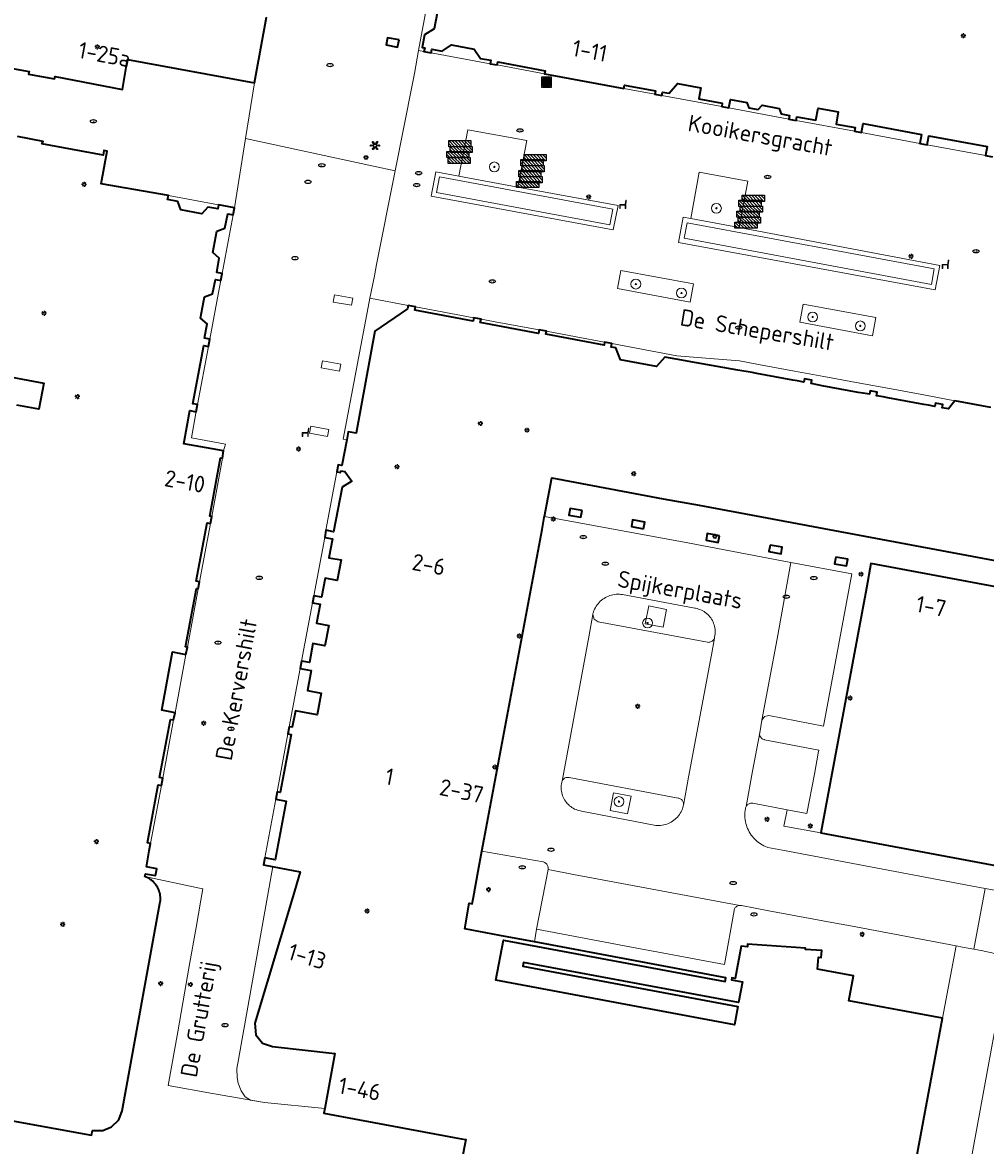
# Model space of a CAD drawing. Header units: metres. Extents: x 152610 to 160096, y 456114 to 462495.
# Tile 397 of 656: x 157745 to 157823, y 460088 to 460179. Entities that reach past the tile are written whole.
import ezdxf
from ezdxf.enums import TextEntityAlignment as Align

# ---------------------------------------------------------------- set-up
doc = ezdxf.new("R2010")
doc.units = ezdxf.units.M
doc.header["$LTSCALE"] = 0.5
doc.layers.get('0').update_dxf_attribs({"linetype": 'CONTINUOUS'})
for name, color, linetype, lineweight in [('B-PV-GR-BEPLANTING_CULTUUR_VASTE PLANTENVAK-GV', 251, 'CONTINUOUS', 18), ('B-PV-GR-BOOM-S', 251, 'CONTINUOUS', 25), ('B-PV-IE-KUNSTOBJECT-S', 251, 'CONTINUOUS', 25), ('B-PV-IE-MEUBILAIR-S', 251, 'CONTINUOUS', 25), ('B-PV-IE-MEUBILAIR_WEGMEUBILAIR-S', 251, 'CONTINUOUS', 25), ('B-PV-IE-MEUBILAIR_WEGMEUBILAIR_AFVALBAK-S', 251, 'CONTINUOUS', 25), ('B-PV-IE-TERREINAFSCHEIDING_KUNSTMATIG_MUUR-GV', 251, 'CONTINUOUS', 18), ('B-PV-OG-BEBOUWING-GV', 6, 'CONTINUOUS', 35), ('B-PV-OG-BEBOUWING-T18', 1, 'CONTINUOUS', 18), ('B-PV-OG-BEBOUWING_BASSIN-GV', 251, 'CONTINUOUS', 18), ('B-PV-OG-BEBOUWING_OVERBOUWING-GV', 251, 'CONTINUOUS', 18), ('B-PV-OG-TOPOGRAFIE-T18', 1, 'CONTINUOUS', 18), ('B-PV-VH-GESLOTENVERHARDING_BETON-GV', 251, 'CONTINUOUS', 18), ('B-PV-VH-ONVERHARD_ZAND-GV', 251, 'CONTINUOUS', 18), ('B-PV-VH-OPENVERHARDING_BETONSTRAATSTEEN-GV', 251, 'CONTINUOUS', 18), ('B-PV-VH-OPENVERHARDING_SIERBESTRATING-GV', 251, 'CONTINUOUS', 18), ('B-PV-VH-OPENVERHARDING_TEGEL-GV', 251, 'CONTINUOUS', 18)]:
    doc.layers.add(name, color=color, linetype=linetype, lineweight=lineweight)
doc.styles.add('NLCS-ISO', font='NLCS-ISO.ttf')
doc.styles.add('NLCS-ISO-M750-T18', font='NLCS-ISO.ttf', dxfattribs={"height": 1.35})

# ---------------------------------------------------------------- blocks, each defined once
blk = doc.blocks.new('SIE-WEG_AFVALBAK-SO')
h = blk.add_hatch(color=256)
h.dxf.hatch_style = 1
h.paths.add_polyline_path([(-1.5, -1.5), (1.5, -1.5), (1.5, 1.5), (-1.5, 1.5)])
for points in [[(-2, -2), (2, -2), (2, 2), (-2, 2)], [(-1.5, -1.5), (1.5, -1.5), (1.5, 1.5), (-1.5, 1.5)]]:
    blk.add_lwpolyline(points, close=True)
blk = doc.blocks.new('SIE-MEUBILAIR_PAAL_LICHTMAST-SO')
for points in [[(-0.62, 0), (-1, 0)], [(-0.71, 0.71), (-0.44, 0.44)], [(0, 1), (0, 0.62)], [(0.44, 0.44), (0.71, 0.71)], [(1, 0), (0.62, 0)], [(-0.71, -0.71), (-0.44, -0.44)], [(0, -0.62), (0, -1)], [(0.44, -0.44), (0.71, -0.71)]]:
    blk.add_lwpolyline(points)
blk.add_circle((0, 0), 0.5)
blk = doc.blocks.new('SIE-MEUBILAIR_PUT_RIOOLPUT-SO')
blk.add_ellipse((0, 0), major_axis=(1.25, 0), ratio=0.54)
at = {"style": 'NLCS-ISO'}
blk.add_text('ri', height=0.75, dxfattribs=at).set_placement((-0.04, 0.07), align=Align.MIDDLE_CENTER)
blk = doc.blocks.new('SIE-MEUBILAIR_PUT_KOLK-SO')
blk.add_ellipse((0, 0), major_axis=(1.25, 0), ratio=0.54)
at = {"style": 'NLCS-ISO'}
blk.add_text('klk', height=0.75, dxfattribs=at).set_placement((0.03, 0), align=Align.MIDDLE_CENTER)
blk = doc.blocks.new('SIE-MEUBILAIR_PUT_BRANDKRAAN-SO')
blk.add_ellipse((0, 0), major_axis=(1.25, 0), ratio=0.54)
at = {"style": 'NLCS-ISO'}
blk.add_text('bk', height=0.75, dxfattribs=at).set_placement((0.03, 0), align=Align.MIDDLE_CENTER)
blk = doc.blocks.new('SIE-WEG_ZITBANK-SO')
at = {"color": 0, "linetype": 'ByBlock', "lineweight": 18}
blk.add_lwpolyline([(-0.91, -1.63), (-0.91, -0.2), (1.09, -0.2), (1.09, -1.63), (1.29, -1.63), (1.29, -0.21), (1.54, 1.78), (1.33, 1.78), (1.11, 0), (-1.11, 0), (-1.11, -1.63)], close=True, dxfattribs=at)
blk = doc.blocks.new('SIE-KUNSTOBJECT-SO')
at = {"flags": 128}
blk.add_lwpolyline([(0.27, -0.73, 0.700208), (-0.27, -0.73), (-0.56, -1.53, -1), (-1.05, -1.25), (-0.5, -0.6, 0.700208), (-0.77, -0.13), (-1.6, -0.28, -1), (-1.6, 0.28), (-0.77, 0.13, 0.700208), (-0.5, 0.6), (-1.05, 1.25, -1), (-0.56, 1.53), (-0.27, 0.73, 0.700208), (0.27, 0.73), (0.56, 1.53, -1), (1.05, 1.25), (0.5, 0.6, 0.700208), (0.77, 0.13), (1.6, 0.28, -1), (1.6, -0.28), (0.77, -0.13, 0.700208), (0.5, -0.6), (1.05, -1.25, -1), (0.56, -1.53)], format="xyb", close=True, dxfattribs=at)
blk = doc.blocks.new('SIE-WEG_FIETSREK-SO')
for p, q in [((-4.5, 1.25), (-2, -1.25)), ((-4.5, 0), (-3.25, -1.25)), ((-3.25, 1.25), (-0.75, -1.25)), ((-2, 1.25), (0.5, -1.25)), ((-0.75, 1.25), (1.75, -1.25)), ((0.5, 1.25), (3, -1.25)), ((1.76, 1.25), (4.26, -1.25)), ((3.01, 1.25), (4.5, -0.24)), ((4.26, 1.25), (4.5, 1.01))]:
    blk.add_line(p, q)
at = {"flags": 128}
blk.add_lwpolyline([(4.51, -1.25), (-4.51, -1.25), (-4.51, 1.25), (4.51, 1.25), (4.51, -1.25)], close=True, dxfattribs=at)
blk = doc.blocks.new('SGR-BOOM_GBKN-SO')
at = {"linetype": 'ByBlock', "lineweight": 18}
h = blk.add_hatch(color=0, dxfattribs=at)
h.dxf.hatch_style = 1
edge = h.paths.add_edge_path()
edge.add_arc((0, 0), 0.25, 0, 360)
at = {"color": 0, "linetype": 'ByBlock', "lineweight": 18}
for radius in [2, 0.25]:
    blk.add_circle((0, 0), radius, dxfattribs=at)
at = {"color": 0, "linetype": 'ByBlock', "lineweight": 18, "style": 'NLCS-ISO'}
blk.add_attdef('SOORT', (2.5, 0), '', height=1.5, dxfattribs=at)

msp = doc.modelspace()

# ---------------------------------------------------------------- linework, layer by layer
at = {"layer": 'B-PV-GR-BEPLANTING_CULTUUR_VASTE PLANTENVAK-GV', "flags": 128}
for points in [[(157780.473, 460166.317), (157785.249, 460165.43), (157785.971, 460169.208), (157781.189, 460170.077)], [(157799.27, 460162.881), (157803.191, 460162.152), (157803.891, 460165.899), (157799.963, 460166.645)], [(157793.593, 460158.669), (157793.328, 460157.2), (157799.223, 460156.098), (157799.491, 460157.579)], [(157808.389, 460155.942), (157808.11, 460154.463), (157814.007, 460153.372), (157814.284, 460154.84)]]:
    msp.add_lwpolyline(points, close=True, dxfattribs=at)
at = {"layer": 'B-PV-IE-TERREINAFSCHEIDING_KUNSTMATIG_MUUR-GV', "flags": 128}
for points in [[(157771.869, 460156.417), (157770.395, 460156.675), (157770.295, 460156.105), (157771.769, 460155.847)], [(157770.891, 460151.075), (157769.417, 460151.333), (157769.317, 460150.763), (157770.791, 460150.505)], [(157769.933, 460145.778), (157768.459, 460146.036), (157768.359, 460145.465), (157769.833, 460145.208)]]:
    msp.add_lwpolyline(points, close=True, dxfattribs=at)
at = {"layer": 'B-PV-OG-BEBOUWING-GV', "flags": 128}
for points in [[(157778.85, 460180.23), (157778.48, 460178.27), (157777.68, 460177.76), (157777.49, 460176.75), (157777.7, 460176.71), (157777.64, 460176.43), (157778.22, 460176.32), (157778.28, 460176.6), (157779.12, 460176.44), (157779.88, 460176.96), (157781.7, 460176.62), (157782.22, 460175.86), (157783.06, 460175.71), (157783.01, 460175.43), (157783.59, 460175.33), (157783.64, 460175.57), (157787.46, 460174.86), (157787.42, 460174.62), (157788, 460174.51), (157793.839, 460173.427), (157793.89, 460173.7), (157796.41, 460173.24), (157796.36, 460172.96), (157796.94, 460172.85), (157796.99, 460173.13), (157797.52, 460173.03), (157798.21, 460173.82), (157800.08, 460173.47), (157799.92, 460172.58), (157801.83, 460172.23), (157801.78, 460171.95), (157802.36, 460171.85), (157802.49, 460172.53), (157803.83, 460172.29), (157803.99, 460171.85), (157804.75, 460171.71), (157805.06, 460172.06), (157806.43, 460171.8), (157806.59, 460171.36), (157807.28, 460171.24), (157807.23, 460170.94), (157807.81, 460170.83), (157807.86, 460171.13), (157809.42, 460170.84), (157809.6, 460171.82), (157811.23, 460171.52), (157811.05, 460170.54), (157812.59, 460170.25), (157812.54, 460169.95), (157813.12, 460169.85), (157813.25, 460170.58), (157817.98, 460169.7), (157817.85, 460168.97), (157818.43, 460168.86), (157818.56, 460169.59), (157823.3, 460168.71), (157823.16, 460167.98), (157823.74, 460167.87)], [(157742.189, 460175.43), (157745.635, 460174.79), (157745.593, 460174.584), (157747.704, 460174.192), (157747.745, 460174.398), (157753.206, 460173.345), (157753.62, 460175.77), (157763.915, 460173.89), (157764.022, 460174.48), (157764.88, 460179.2)], [(157691.649, 460099.286), (157750.695, 460088.534), (157750.763, 460088.908), (157751.597, 460088.909), (157752.323, 460089.213), (157752.904, 460089.779), (157753.172, 460090.523), (157756.239, 460107.34), (157756.26, 460107.461), (157756.273, 460107.584), (157756.277, 460107.707), (157756.274, 460107.83), (157756.263, 460107.953), (157756.244, 460108.074), (157756.217, 460108.195), (157756.183, 460108.313), (157756.14, 460108.429), (157756.091, 460108.541), (157756.034, 460108.65), (157755.97, 460108.756), (157755.899, 460108.857), (157755.823, 460108.953), (157755.739, 460109.044), (157755.651, 460109.129), (157755.557, 460109.209), (157755.457, 460109.282), (157755.354, 460109.349), (157755.246, 460109.408), (157755.135, 460109.461), (157755.019, 460109.507), (157755.058, 460109.746), (157755.879, 460109.593), (157755.98, 460110.133), (157755.149, 460110.288), (157755.37, 460111.61), (157755.48, 460112.19), (157755.22, 460112.24), (157756.1, 460116.96), (157756.36, 460116.91), (157756.47, 460117.49), (157756.21, 460117.54), (157757.1, 460122.26), (157757.35, 460122.22), (157757.46, 460122.8), (157756.38, 460123), (157757.27, 460127.74), (157758.35, 460127.53), (157758.46, 460128.11), (157758.313, 460128.138), (157759.193, 460132.868), (157759.34, 460132.84), (157759.45, 460133.42), (157759.17, 460133.47), (157760.06, 460138.19), (157760.33, 460138.14), (157760.44, 460138.72), (157760.293, 460138.747), (157761.15, 460143.48), (157761.297, 460143.454), (157761.402, 460144.034), (157758.185, 460144.617), (157758.671, 460147.302), (157759.18, 460147.21), (157759.29, 460147.79), (157758.896, 460147.86), (157759.787, 460152.585), (157760.18, 460152.51), (157760.28, 460153.09), (157759.84, 460153.18), (157760.06, 460154.34), (157759.52, 460154.8), (157759.85, 460156.52), (157760.51, 460156.76), (157760.73, 460157.92), (157761.17, 460157.84), (157761.28, 460158.42), (157760.84, 460158.5), (157761.05, 460159.66), (157760.52, 460160.13), (157760.84, 460161.85), (157761.51, 460162.09), (157761.73, 460163.25), (157762.17, 460163.17), (157762.28, 460163.75), (157760.99, 460163.99), (157760.92, 460163.65), (157760.11, 460163.8), (157759.64, 460163.26), (157757.92, 460163.59), (157757.68, 460164.25), (157756.86, 460164.41), (157756.93, 460164.75), (157751.47, 460165.7), (157751.969, 460168.34), (157751.7, 460168.39), (157751.63, 460168.02), (157746.677, 460168.934), (157746.767, 460169.135), (157744.679, 460169.522)], [(157823.61, 460147.56), (157820.69, 460148.1), (157820.17, 460147.43), (157819.65, 460147.53), (157819.7, 460147.8), (157819.12, 460147.91), (157819.07, 460147.64), (157818.55, 460147.73), (157818.16, 460147.8), (157815.24, 460148.34), (157814.86, 460148.41), (157814.34, 460148.51), (157814.39, 460148.79), (157813.81, 460148.89), (157813.76, 460148.62), (157813.24, 460148.71), (157812.85, 460148.78), (157809.93, 460149.32), (157809.55, 460149.4), (157809.03, 460149.49), (157809.08, 460149.77), (157808.5, 460149.87), (157808.45, 460149.6), (157807.93, 460149.7), (157807.54, 460149.77), (157804.62, 460150.31), (157804.24, 460150.38), (157803.082, 460150.589), (157799.734, 460151.174), (157798.1, 460151.46), (157797.17, 460151.63), (157796.49, 460150.87), (157793.57, 460151.41), (157793.21, 460152.38), (157792.82, 460152.45), (157792.87, 460152.73), (157792.29, 460152.84), (157792.25, 460152.61), (157787.53, 460153.49), (157787.57, 460153.73), (157786.99, 460153.84), (157786.937, 460153.555), (157782.211, 460154.436), (157782.27, 460154.72), (157781.69, 460154.83), (157781.633, 460154.546), (157776.893, 460155.436), (157776.95, 460155.72), (157776.37, 460155.83), (157776.313, 460155.546), (157773.666, 460153.743), (157772.138, 460145.461), (157771.499, 460145.58), (157771.38, 460144.94), (157770.99, 460142.85), (157770.7, 460142.91), (157770.59, 460142.33), (157770.88, 460142.27), (157770.91, 460142.42), (157771.23, 460142.36), (157771.8, 460141.59), (157771, 460141.08), (157770.32, 460137.48), (157769.7, 460137.6), (157769.6, 460137.02), (157770.22, 460136.9), (157769.94, 460135.37), (157770.92, 460135.19), (157770.61, 460133.52), (157769.63, 460133.71), (157769.34, 460132.17), (157768.71, 460132.29), (157768.6, 460131.71), (157769.23, 460131.59), (157768.94, 460130.05), (157769.93, 460129.87), (157769.62, 460128.22), (157768.64, 460128.4), (157768.35, 460126.86), (157767.72, 460126.97), (157767.61, 460126.39), (157768.51, 460126.23), (157768.21, 460124.59), (157769.32, 460124.39), (157768.99, 460122.62), (157767.22, 460122.95), (157766.97, 460121.62), (157766.725, 460121.653), (157766.619, 460121.089), (157766.87, 460121.04), (157765.99, 460116.32), (157765.74, 460116.37), (157765.63, 460115.79), (157766.47, 460115.63), (157765.58, 460110.88), (157764.74, 460111.04), (157764.63, 460110.46), (157765.333, 460110.328), (157767.617, 460109.899), (157767.011, 460107.877), (157763.938, 460097.617), (157764.001, 460096.691), (157764.553, 460096.007), (157765.376, 460095.724), (157770.422, 460095.172), (157769.597, 460090.717), (157769.523, 460090.316), (157780.096, 460088.355), (157780.696, 460088.244), (157781.03, 460088.182), (157780.724, 460086.53)], [(157742.77, 460150.28), (157746.813, 460149.524), (157746.419, 460147.415), (157744.63, 460147.75)], [(157816.22, 460079.391), (157819.053, 460094.667), (157819.675, 460098.024), (157812.075, 460099.433), (157812.452, 460101.469), (157809.56, 460102.004), (157809.627, 460102.975), (157809.847, 460102.96), (157809.885, 460103.509), (157808.568, 460103.6), (157808.575, 460103.7), (157803.882, 460104.026), (157803.867, 460103.807), (157803.369, 460103.864), (157802.883, 460101.259), (157802.608, 460101.31), (157802.575, 460101.133), (157803.46, 460100.968), (157803.148, 460099.297), (157785.713, 460102.546), (157785.658, 460102.251), (157803.079, 460098.973), (157802.826, 460097.489), (157783.457, 460101.106), (157784.095, 460104.344), (157802.05, 460101.012), (157802.105, 460101.307), (157786.601, 460104.213), (157783.79, 460104.74), (157780.949, 460105.27), (157781.32, 460107.346), (157781.546, 460107.306), (157781.647, 460107.847), (157782.04, 460109.95), (157782.343, 460111.575), (157782.528, 460112.564), (157787.218, 460137.663), (157787.401, 460138.641), (157787.416, 460138.719), (157788, 460141.84), (157797.03, 460140.15), (157799.96, 460139.64), (157814.26, 460136.96), (157824.95, 460134.95)]]:
    msp.add_lwpolyline(points, dxfattribs=at)
for points in [[(157775.62, 460177.36), (157774.68, 460177.53), (157774.57, 460176.95), (157775.509, 460176.781)], [(157790.47, 460139.19), (157789.49, 460139.37), (157789.39, 460138.83), (157790.37, 460138.65)], [(157795.45, 460137.72), (157795.55, 460138.26), (157794.56, 460138.44), (157794.46, 460137.9)], [(157801.59, 460137.15), (157800.61, 460137.33), (157800.51, 460136.79), (157801.5, 460136.61)], [(157805.71, 460136.4), (157805.61, 460135.86), (157806.59, 460135.68), (157806.69, 460136.22)], [(157824.56, 460132.9), (157813.88, 460134.89), (157813.511, 460132.909), (157809.81, 460113.05), (157826.57, 460109.92), (157826.68, 460110.5), (157826.4, 460110.56), (157827.29, 460115.29), (157827.56, 460115.24), (157827.67, 460115.82), (157827.39, 460115.87), (157828.28, 460120.61), (157828.55, 460120.56), (157828.66, 460121.14), (157828.38, 460121.19), (157829.27, 460125.92), (157829.54, 460125.87), (157829.65, 460126.45), (157829.37, 460126.5), (157830.26, 460131.24), (157830.53, 460131.19), (157830.64, 460131.77), (157828.18, 460132.227)], [(157811.03, 460135.42), (157810.93, 460134.88), (157811.91, 460134.7), (157812.01, 460135.24)]]:
    msp.add_lwpolyline(points, close=True, dxfattribs=at)
at = {"layer": 'B-PV-OG-BEBOUWING_BASSIN-GV', "flags": 128}
for points in [[(157778.89, 460166.254), (157778.649, 460164.983), (157792.705, 460162.358), (157792.949, 460163.64)], [(157798.986, 460162.518), (157798.749, 460161.277), (157818.781, 460157.533), (157819.009, 460158.792)]]:
    msp.add_lwpolyline(points, close=True, dxfattribs=at)
at = {"layer": 'B-PV-OG-BEBOUWING_OVERBOUWING-GV', "flags": 128}
msp.add_lwpolyline([(157767.617, 460109.899), (157765.389, 460110.317), (157762.598, 460094.664), (157762.466, 460093.946), (157762.495, 460093.228), (157762.591, 460092.766), (157762.828, 460092.143), (157763.156, 460091.659), (157763.58, 460091.392), (157764.719, 460091.192), (157769.597, 460090.717), (157770.422, 460095.172), (157765.376, 460095.724), (157764.553, 460096.007), (157764.001, 460096.691), (157763.938, 460097.617), (157767.011, 460107.877)], close=True, dxfattribs=at)
at = {"layer": 'B-PV-VH-GESLOTENVERHARDING_BETON-GV', "flags": 128}
for points in [[(157785.249, 460165.43), (157780.473, 460166.317), (157778.606, 460166.664), (157778.239, 460164.699), (157792.992, 460161.959), (157793.378, 460163.921)], [(157778.89, 460166.254), (157792.949, 460163.64), (157792.705, 460162.358), (157778.649, 460164.983)], [(157803.191, 460162.152), (157799.27, 460162.881), (157798.663, 460162.995), (157798.281, 460160.943), (157819.081, 460157.101), (157819.452, 460159.079)], [(157798.986, 460162.518), (157819.009, 460158.792), (157818.781, 460157.533), (157798.749, 460161.277)]]:
    msp.add_lwpolyline(points, close=True, dxfattribs=at)
at = {"layer": 'B-PV-VH-ONVERHARD_ZAND-GV', "flags": 128}
for points in [[(157797.316, 460131.183), (157795.864, 460131.458), (157795.589, 460130.006), (157797.041, 460129.731)], [(157794.438, 460116.024), (157793.01, 460116.307), (157792.727, 460114.879), (157794.155, 460114.596)]]:
    msp.add_lwpolyline(points, close=True, dxfattribs=at)
at = {"layer": 'B-PV-VH-OPENVERHARDING_BETONSTRAATSTEEN-GV', "flags": 128}
for points in [[(157764.88, 460179.2), (157764.022, 460174.48), (157763.915, 460173.89), (157763.185, 460169.364), (157773.541, 460167.127), (157775.313, 460166.734), (157776.726, 460173.828), (157776.871, 460174.639), (157777.204, 460176.502), (157779.271, 460187.652)], [(157823.74, 460167.87), (157823.16, 460167.98), (157818.43, 460168.86), (157817.85, 460168.97), (157813.12, 460169.85), (157812.54, 460169.95), (157807.81, 460170.83), (157807.23, 460170.94), (157802.36, 460171.85), (157801.78, 460171.95), (157796.94, 460172.85), (157796.36, 460172.96), (157793.839, 460173.427), (157788, 460174.51), (157787.42, 460174.62), (157783.59, 460175.33), (157783.01, 460175.43), (157778.22, 460176.32), (157777.64, 460176.43), (157777.204, 460176.502), (157776.871, 460174.639), (157776.726, 460173.828), (157775.313, 460166.734), (157773.801, 460159.138), (157773.622, 460158.233), (157773.26, 460156.41), (157776.37, 460155.83), (157776.95, 460155.72), (157781.69, 460154.83), (157782.27, 460154.72), (157783.841, 460154.427), (157786.99, 460153.84), (157787.57, 460153.73), (157789.978, 460153.276), (157792.29, 460152.84), (157792.87, 460152.73), (157798.155, 460151.754), (157799.826, 460151.612), (157803.217, 460151.324), (157804.76, 460151.04), (157807.68, 460150.5), (157810.07, 460150.06), (157812.99, 460149.52), (157815.38, 460149.08), (157818.3, 460148.54), (157820.69, 460148.1), (157823.61, 460147.56)], [(157824.95, 460134.95), (157814.26, 460136.96), (157799.96, 460139.64), (157797.03, 460140.15), (157788, 460141.84), (157787.416, 460138.719), (157799.041, 460136.564), (157807.398, 460134.987), (157812.332, 460134.066), (157810.024, 460121.722), (157805.61, 460122.58), (157805.256, 460122.496), (157805.039, 460122.203), (157804.86, 460121.161), (157804.854, 460121.1), (157804.856, 460121.038), (157804.865, 460120.977), (157804.883, 460120.918), (157804.908, 460120.862), (157804.94, 460120.809), (157804.979, 460120.761), (157805.023, 460120.719), (157805.073, 460120.682), (157805.127, 460120.652), (157805.185, 460120.63), (157805.245, 460120.615), (157805.257, 460120.613), (157809.657, 460119.775), (157809.607, 460119.51), (157809.293, 460117.829), (157808.693, 460114.622), (157807.075, 460114.934), (157806.83, 460113.6), (157809.81, 460113.05), (157813.511, 460132.909), (157813.88, 460134.89), (157824.56, 460132.9)], [(157826.57, 460109.92), (157809.81, 460113.05), (157806.83, 460113.6), (157807.075, 460114.934), (157804.31, 460115.468), (157804.245, 460115.475), (157804.181, 460115.474), (157804.116, 460115.465), (157804.054, 460115.448), (157803.994, 460115.423), (157803.937, 460115.391), (157803.885, 460115.353), (157803.838, 460115.308), (157803.796, 460115.258), (157803.762, 460115.204), (157803.734, 460115.145), (157803.713, 460115.084), (157803.701, 460115.02), (157803.699, 460115.007), (157803.676, 460114.859), (157803.661, 460114.711), (157803.654, 460114.561), (157803.655, 460114.412), (157803.664, 460114.263), (157803.681, 460114.114), (157803.706, 460113.967), (157803.738, 460113.821), (157803.779, 460113.677), (157803.827, 460113.536), (157803.883, 460113.397), (157803.946, 460113.262), (157804.016, 460113.13), (157804.093, 460113.002), (157804.177, 460112.878), (157804.267, 460112.759), (157804.363, 460112.645), (157804.466, 460112.536), (157804.574, 460112.433), (157804.688, 460112.336), (157804.806, 460112.245), (157804.929, 460112.161), (157805.057, 460112.083), (157805.189, 460112.012), (157805.324, 460111.948), (157805.462, 460111.892), (157805.52, 460111.871), (157806.704, 460111.648), (157821.965, 460108.752), (157823.146, 460108.542), (157823.883, 460108.403)], [(157780.724, 460086.53), (157781.03, 460088.182), (157780.696, 460088.244), (157780.096, 460088.355), (157769.523, 460090.316), (157769.597, 460090.717), (157764.719, 460091.192), (157760.499, 460091.931), (157756.919, 460092.557), (157757.685, 460096.928), (157758.233, 460100.05), (157758.62, 460102.257), (157759.166, 460105.369), (157759.555, 460107.585), (157759.717, 460108.508), (157759.324, 460108.591), (157755.019, 460109.507), (157755.135, 460109.461), (157755.246, 460109.408), (157755.354, 460109.349), (157755.457, 460109.282), (157755.557, 460109.209), (157755.651, 460109.129), (157755.739, 460109.044), (157755.823, 460108.953), (157755.899, 460108.857), (157755.97, 460108.756), (157756.034, 460108.65), (157756.091, 460108.541), (157756.14, 460108.429), (157756.183, 460108.313), (157756.217, 460108.195), (157756.244, 460108.074), (157756.263, 460107.953), (157756.274, 460107.83), (157756.277, 460107.707), (157756.273, 460107.584), (157756.26, 460107.461), (157756.239, 460107.34), (157753.172, 460090.523), (157752.904, 460089.779), (157752.323, 460089.213), (157751.597, 460088.909), (157750.763, 460088.908), (157750.695, 460088.534), (157691.649, 460099.286)], [(157826.9, 460102.597), (157822.955, 460103.488), (157822.218, 460103.628), (157821.294, 460103.797), (157820.789, 460103.893), (157819.675, 460098.024), (157819.053, 460094.667), (157816.22, 460079.391)], [(157821.298, 460082.747), (157823.928, 460097.05)]]:
    msp.add_lwpolyline(points, dxfattribs=at)
for points in [[(157774.68, 460177.53), (157775.62, 460177.36), (157775.509, 460176.781), (157774.57, 460176.95)], [(157759.45, 460133.42), (157759.34, 460132.84), (157758.46, 460128.11), (157758.35, 460127.53), (157757.46, 460122.8), (157757.35, 460122.22), (157756.47, 460117.49), (157756.36, 460116.91), (157755.48, 460112.19), (157755.37, 460111.61), (157755.149, 460110.288), (157755.98, 460110.133), (157755.879, 460109.593), (157755.058, 460109.746), (157755.019, 460109.507), (157759.324, 460108.591), (157759.717, 460108.508), (157759.555, 460107.585), (157759.166, 460105.369), (157758.62, 460102.257), (157758.233, 460100.05), (157757.685, 460096.928), (157756.919, 460092.557), (157760.499, 460091.931), (157764.719, 460091.192), (157769.597, 460090.717), (157770.422, 460095.172), (157765.376, 460095.724), (157764.553, 460096.007), (157764.001, 460096.691), (157763.938, 460097.617), (157767.011, 460107.877), (157767.617, 460109.899), (157765.333, 460110.328), (157764.63, 460110.46), (157764.74, 460111.04), (157765.63, 460115.79), (157765.74, 460116.37), (157766.619, 460121.089), (157766.725, 460121.653), (157767.61, 460126.39), (157767.72, 460126.97), (157768.6, 460131.71), (157768.71, 460132.29), (157769.6, 460137.02), (157769.7, 460137.6), (157770.59, 460142.33), (157770.7, 460142.91), (157770.99, 460142.85), (157771.38, 460144.94), (157771.093, 460144.984), (157773.203, 460156.109), (157773.26, 460156.41), (157773.622, 460158.233), (157773.801, 460159.138), (157775.313, 460166.734), (157773.541, 460167.127), (157763.185, 460169.364), (157762.28, 460163.75), (157762.17, 460163.17), (157761.28, 460158.42), (157761.17, 460157.84), (157761.07, 460157.306), (157760.28, 460153.09), (157760.18, 460152.51), (157759.29, 460147.79), (157759.18, 460147.21), (157759.159, 460147.097), (157758.79, 460145.1), (157761.562, 460144.587), (157761.402, 460144.034), (157761.297, 460143.454), (157760.44, 460138.72), (157760.33, 460138.14)], [(157780.473, 460166.317), (157781.189, 460170.077), (157785.971, 460169.208), (157785.249, 460165.43), (157793.378, 460163.921), (157792.992, 460161.959), (157778.239, 460164.699), (157778.606, 460166.664)], [(157799.27, 460162.881), (157799.963, 460166.645), (157803.891, 460165.899), (157803.191, 460162.152), (157819.452, 460159.079), (157819.081, 460157.101), (157798.281, 460160.943), (157798.663, 460162.995)], [(157793.593, 460158.669), (157799.491, 460157.579), (157799.223, 460156.098), (157793.328, 460157.2)], [(157770.395, 460156.675), (157771.869, 460156.417), (157771.769, 460155.847), (157770.295, 460156.105)], [(157808.389, 460155.942), (157814.284, 460154.84), (157814.007, 460153.372), (157808.11, 460154.463)], [(157769.417, 460151.333), (157770.891, 460151.075), (157770.791, 460150.505), (157769.317, 460150.763)], [(157768.459, 460146.036), (157769.933, 460145.778), (157769.833, 460145.208), (157768.359, 460145.465)], [(157790.47, 460139.19), (157790.37, 460138.65), (157789.39, 460138.83), (157789.49, 460139.37)], [(157799.041, 460136.564), (157787.416, 460138.719), (157787.401, 460138.641), (157787.218, 460137.663), (157782.528, 460112.564), (157782.343, 460111.575), (157787.296, 460110.703), (157787.332, 460110.694), (157787.393, 460110.672), (157787.451, 460110.642), (157787.505, 460110.606), (157787.553, 460110.563), (157787.597, 460110.515), (157787.634, 460110.462), (157787.664, 460110.404), (157787.687, 460110.344), (157787.702, 460110.281), (157787.709, 460110.216), (157787.709, 460110.151), (157787.7, 460110.087), (157789.765, 460109.681), (157803.263, 460107.179), (157803.326, 460107.176), (157803.387, 460107.165), (157805.606, 460106.734), (157810.716, 460105.787), (157812.224, 460105.518), (157820.789, 460103.893), (157821.294, 460103.797), (157822.218, 460103.628), (157823.146, 460108.542), (157821.965, 460108.752), (157806.704, 460111.648), (157805.52, 460111.871), (157805.462, 460111.892), (157805.324, 460111.948), (157805.189, 460112.012), (157805.057, 460112.083), (157804.929, 460112.161), (157804.806, 460112.245), (157804.688, 460112.336), (157804.574, 460112.433), (157804.466, 460112.536), (157804.363, 460112.645), (157804.267, 460112.759), (157804.177, 460112.878), (157804.093, 460113.002), (157804.016, 460113.13), (157803.946, 460113.262), (157803.883, 460113.397), (157803.827, 460113.536), (157803.779, 460113.677), (157803.738, 460113.821), (157803.706, 460113.967), (157803.681, 460114.114), (157803.664, 460114.263), (157803.655, 460114.412), (157803.654, 460114.561), (157803.661, 460114.711), (157803.676, 460114.859), (157803.699, 460115.007), (157803.701, 460115.02), (157803.713, 460115.084), (157803.734, 460115.145), (157803.762, 460115.204), (157804.275, 460118.051), (157804.86, 460121.161), (157805.039, 460122.203), (157806.27, 460128.791), (157807.398, 460134.987)], [(157795.45, 460137.72), (157794.46, 460137.9), (157794.56, 460138.44), (157795.55, 460138.26)], [(157801.59, 460137.15), (157801.5, 460136.61), (157800.51, 460136.79), (157800.61, 460137.33)], [(157805.71, 460136.4), (157806.69, 460136.22), (157806.59, 460135.68), (157805.61, 460135.86)], [(157812.332, 460134.066), (157807.398, 460134.987), (157806.27, 460128.791), (157805.039, 460122.203), (157805.256, 460122.496), (157805.61, 460122.58), (157810.024, 460121.722)], [(157811.03, 460135.42), (157812.01, 460135.24), (157811.91, 460134.7), (157810.93, 460134.88)], [(157793.225, 460132.403), (157793.355, 460132.409), (157793.486, 460132.408), (157793.616, 460132.398), (157793.745, 460132.381), (157799.615, 460131.277), (157799.657, 460131.27), (157799.779, 460131.243), (157799.899, 460131.209), (157800.017, 460131.167), (157800.131, 460131.117), (157800.243, 460131.06), (157800.35, 460130.997), (157800.453, 460130.926), (157800.552, 460130.849), (157800.645, 460130.766), (157800.733, 460130.677), (157800.815, 460130.583), (157800.891, 460130.484), (157800.96, 460130.38), (157801.022, 460130.271), (157801.078, 460130.159), (157801.126, 460130.044), (157801.166, 460129.926), (157801.199, 460129.805), (157801.225, 460129.683), (157801.242, 460129.559), (157801.251, 460129.435), (157801.253, 460129.31), (157801.246, 460129.185), (157801.231, 460129.061), (157801.209, 460128.938), (157801.204, 460128.912), (157801.187, 460128.85), (157800.943, 460127.502), (157799.084, 460117.574), (157798.678, 460115.292), (157798.668, 460115.248), (157798.633, 460115.123), (157798.591, 460115.001), (157798.541, 460114.881), (157798.484, 460114.765), (157798.419, 460114.652), (157798.348, 460114.544), (157798.271, 460114.44), (157798.187, 460114.341), (157798.097, 460114.247), (157798.001, 460114.16), (157797.901, 460114.078), (157797.795, 460114.002), (157797.685, 460113.934), (157797.571, 460113.872), (157797.454, 460113.817), (157797.333, 460113.77), (157797.21, 460113.73), (157797.084, 460113.698), (157796.957, 460113.673), (157796.828, 460113.657), (157796.699, 460113.648), (157796.569, 460113.648), (157796.44, 460113.655), (157796.311, 460113.671), (157790.406, 460114.819), (157790.328, 460114.832), (157790.207, 460114.86), (157790.088, 460114.895), (157789.972, 460114.938), (157789.858, 460114.988), (157789.748, 460115.046), (157789.642, 460115.11), (157789.54, 460115.181), (157789.443, 460115.259), (157789.351, 460115.343), (157789.265, 460115.432), (157789.185, 460115.527), (157789.111, 460115.627), (157789.043, 460115.731), (157788.983, 460115.839), (157788.929, 460115.951), (157788.883, 460116.067), (157788.844, 460116.185), (157788.813, 460116.305), (157788.79, 460116.427), (157788.775, 460116.55), (157788.767, 460116.674), (157788.768, 460116.798), (157788.777, 460116.922), (157788.793, 460117.045), (157788.818, 460117.167), (157788.823, 460117.186), (157788.842, 460117.246), (157789.252, 460119.446), (157791.038, 460129.075), (157791.322, 460130.765), (157791.34, 460130.837), (157791.378, 460130.962), (157791.424, 460131.084), (157791.477, 460131.204), (157791.537, 460131.319), (157791.604, 460131.431), (157791.678, 460131.539), (157791.758, 460131.642), (157791.845, 460131.74), (157791.937, 460131.832), (157792.035, 460131.918), (157792.138, 460131.999), (157792.245, 460132.072), (157792.357, 460132.139), (157792.473, 460132.2), (157792.592, 460132.253), (157792.715, 460132.298), (157792.839, 460132.336), (157792.966, 460132.366), (157793.095, 460132.389)], [(157791.445, 460130.397), (157791.322, 460130.765), (157791.038, 460129.075), (157789.252, 460119.446), (157788.842, 460117.246), (157788.869, 460117.302), (157788.903, 460117.355), (157788.943, 460117.403), (157788.989, 460117.446), (157789.04, 460117.482), (157789.095, 460117.512), (157789.154, 460117.534), (157789.215, 460117.549), (157789.277, 460117.555), (157789.34, 460117.554), (157789.402, 460117.545), (157798.252, 460115.877), (157798.303, 460115.868), (157798.364, 460115.849), (157798.421, 460115.823), (157798.475, 460115.79), (157798.524, 460115.751), (157798.568, 460115.705), (157798.606, 460115.655), (157798.637, 460115.6), (157798.661, 460115.541), (157798.677, 460115.48), (157798.685, 460115.418), (157798.686, 460115.355), (157798.678, 460115.292), (157799.084, 460117.574), (157800.943, 460127.502), (157801.187, 460128.85), (157801.162, 460128.791), (157801.13, 460128.736), (157801.091, 460128.684), (157801.047, 460128.638), (157800.997, 460128.598), (157800.942, 460128.565), (157800.883, 460128.538), (157800.822, 460128.52), (157800.759, 460128.508), (157800.695, 460128.505), (157800.631, 460128.51), (157791.76, 460130.171)], [(157804.854, 460121.1), (157804.86, 460121.161), (157804.275, 460118.051), (157803.762, 460115.204), (157803.796, 460115.258), (157803.838, 460115.308), (157803.885, 460115.353), (157803.937, 460115.391), (157803.994, 460115.423), (157804.054, 460115.448), (157804.116, 460115.465), (157804.181, 460115.474), (157804.245, 460115.475), (157804.31, 460115.468), (157807.075, 460114.934), (157808.693, 460114.622), (157809.293, 460117.829), (157809.607, 460119.51), (157809.657, 460119.775), (157805.257, 460120.613), (157805.245, 460120.615), (157805.185, 460120.63), (157805.127, 460120.652), (157805.073, 460120.682), (157805.023, 460120.719), (157804.979, 460120.761), (157804.94, 460120.809), (157804.908, 460120.862), (157804.883, 460120.918), (157804.865, 460120.977), (157804.856, 460121.038)], [(157789.34, 460117.554), (157789.277, 460117.555), (157789.215, 460117.549), (157789.154, 460117.534), (157789.095, 460117.512), (157789.04, 460117.482), (157788.989, 460117.446), (157788.943, 460117.403), (157788.903, 460117.355), (157788.869, 460117.302), (157788.842, 460117.246), (157788.823, 460117.186), (157788.818, 460117.167), (157788.793, 460117.045), (157788.777, 460116.922), (157788.768, 460116.798), (157788.767, 460116.674), (157788.775, 460116.55), (157788.79, 460116.427), (157788.813, 460116.305), (157788.844, 460116.185), (157788.883, 460116.067), (157788.929, 460115.951), (157788.983, 460115.839), (157789.043, 460115.731), (157789.111, 460115.627), (157789.185, 460115.527), (157789.265, 460115.432), (157789.351, 460115.343), (157789.443, 460115.259), (157789.54, 460115.181), (157789.642, 460115.11), (157789.748, 460115.046), (157789.858, 460114.988), (157789.972, 460114.938), (157790.088, 460114.895), (157790.207, 460114.86), (157790.328, 460114.832), (157790.406, 460114.819), (157796.311, 460113.671), (157796.44, 460113.655), (157796.569, 460113.648), (157796.699, 460113.648), (157796.828, 460113.657), (157796.957, 460113.673), (157797.084, 460113.698), (157797.21, 460113.73), (157797.333, 460113.77), (157797.454, 460113.817), (157797.571, 460113.872), (157797.685, 460113.934), (157797.795, 460114.002), (157797.901, 460114.078), (157798.001, 460114.16), (157798.097, 460114.247), (157798.187, 460114.341), (157798.271, 460114.44), (157798.348, 460114.544), (157798.419, 460114.652), (157798.484, 460114.765), (157798.541, 460114.881), (157798.591, 460115.001), (157798.633, 460115.123), (157798.668, 460115.248), (157798.678, 460115.292), (157798.686, 460115.355), (157798.685, 460115.418), (157798.677, 460115.48), (157798.661, 460115.541), (157798.637, 460115.6), (157798.606, 460115.655), (157798.568, 460115.705), (157798.524, 460115.751), (157798.475, 460115.79), (157798.421, 460115.823), (157798.364, 460115.849), (157798.303, 460115.868), (157798.252, 460115.877), (157789.402, 460117.545)], [(157792.727, 460114.879), (157793.01, 460116.307), (157794.438, 460116.024), (157794.155, 460114.596)], [(157787.296, 460110.703), (157782.343, 460111.575), (157782.04, 460109.95), (157781.647, 460107.847), (157781.546, 460107.306), (157781.32, 460107.346), (157780.949, 460105.27), (157783.79, 460104.74), (157786.601, 460104.213), (157786.768, 460105.233), (157787.7, 460110.087), (157787.709, 460110.151), (157787.709, 460110.216), (157787.702, 460110.281), (157787.687, 460110.344), (157787.664, 460110.404), (157787.634, 460110.462), (157787.597, 460110.515), (157787.553, 460110.563), (157787.505, 460110.606), (157787.451, 460110.642), (157787.393, 460110.672), (157787.332, 460110.694)], [(157789.765, 460109.681), (157787.7, 460110.087), (157786.768, 460105.233), (157794.897, 460103.715), (157796.663, 460103.385), (157801.997, 460102.389), (157802.786, 460106.763), (157802.799, 460106.825), (157802.82, 460106.883), (157802.849, 460106.939), (157802.884, 460106.991), (157802.925, 460107.038), (157802.973, 460107.079), (157803.025, 460107.113), (157803.08, 460107.141), (157803.139, 460107.162), (157803.201, 460107.174), (157803.263, 460107.179)], [(157823.883, 460108.403), (157823.146, 460108.542), (157822.218, 460103.628), (157822.955, 460103.488), (157826.9, 460102.597), (157827.637, 460102.458), (157828.618, 460107.678), (157827.881, 460107.818)], [(157819.675, 460098.024), (157820.789, 460103.893), (157812.224, 460105.518), (157810.716, 460105.787), (157805.606, 460106.734), (157803.387, 460107.165), (157803.326, 460107.176), (157803.263, 460107.179), (157803.201, 460107.174), (157803.139, 460107.162), (157803.08, 460107.141), (157803.025, 460107.113), (157802.973, 460107.079), (157802.925, 460107.038), (157802.884, 460106.991), (157802.849, 460106.939), (157802.82, 460106.883), (157802.799, 460106.825), (157802.786, 460106.763), (157801.997, 460102.389), (157796.663, 460103.385), (157794.897, 460103.715), (157786.768, 460105.233), (157786.601, 460104.213), (157802.105, 460101.307), (157802.05, 460101.012), (157784.095, 460104.344), (157783.457, 460101.106), (157802.826, 460097.489), (157803.079, 460098.973), (157785.658, 460102.251), (157785.713, 460102.546), (157803.148, 460099.297), (157803.46, 460100.968), (157802.575, 460101.133), (157802.608, 460101.31), (157802.883, 460101.259), (157803.369, 460103.864), (157803.867, 460103.807), (157803.882, 460104.026), (157808.575, 460103.7), (157808.568, 460103.6), (157809.885, 460103.509), (157809.847, 460102.96), (157809.627, 460102.975), (157809.56, 460102.004), (157812.452, 460101.469), (157812.075, 460099.433)], [(157826.179, 460096.152), (157826.691, 460098.981), (157823.928, 460097.05), (157821.298, 460082.747), (157822.96, 460080.343), (157823.136, 460080.022), (157823.126, 460079.657), (157823.406, 460081.151), (157823.434, 460081.303), (157823.56, 460081.974)]]:
    msp.add_lwpolyline(points, close=True, dxfattribs=at)
at = {"layer": 'B-PV-VH-OPENVERHARDING_SIERBESTRATING-GV', "flags": 128}
msp.add_lwpolyline([(157744.679, 460169.522), (157746.767, 460169.135), (157746.677, 460168.934), (157751.63, 460168.02), (157751.7, 460168.39), (157751.969, 460168.34), (157751.47, 460165.7), (157756.93, 460164.75), (157760.99, 460163.99), (157762.28, 460163.75), (157763.185, 460169.364), (157763.915, 460173.89), (157753.62, 460175.77), (157753.206, 460173.345), (157747.745, 460174.398), (157747.704, 460174.192), (157745.593, 460174.584), (157745.635, 460174.79), (157742.189, 460175.43)], dxfattribs=at)
at = {"layer": 'B-PV-VH-OPENVERHARDING_TEGEL-GV', "flags": 128}
msp.add_lwpolyline([(157744.63, 460147.75), (157746.419, 460147.415), (157746.813, 460149.524), (157742.77, 460150.28)], dxfattribs=at)
for points in [[(157793.486, 460132.408), (157793.355, 460132.409), (157793.225, 460132.403), (157793.095, 460132.389), (157792.966, 460132.366), (157792.839, 460132.336), (157792.715, 460132.298), (157792.592, 460132.253), (157792.473, 460132.2), (157792.357, 460132.139), (157792.245, 460132.072), (157792.138, 460131.999), (157792.035, 460131.918), (157791.937, 460131.832), (157791.845, 460131.74), (157791.758, 460131.642), (157791.678, 460131.539), (157791.604, 460131.431), (157791.537, 460131.319), (157791.477, 460131.204), (157791.424, 460131.084), (157791.378, 460130.962), (157791.34, 460130.837), (157791.322, 460130.765), (157791.445, 460130.397), (157791.76, 460130.171), (157800.631, 460128.51), (157800.695, 460128.505), (157800.759, 460128.508), (157800.822, 460128.52), (157800.883, 460128.538), (157800.942, 460128.565), (157800.997, 460128.598), (157801.047, 460128.638), (157801.091, 460128.684), (157801.13, 460128.736), (157801.162, 460128.791), (157801.187, 460128.85), (157801.204, 460128.912), (157801.209, 460128.938), (157801.231, 460129.061), (157801.246, 460129.185), (157801.253, 460129.31), (157801.251, 460129.435), (157801.242, 460129.559), (157801.225, 460129.683), (157801.199, 460129.805), (157801.166, 460129.926), (157801.126, 460130.044), (157801.078, 460130.159), (157801.022, 460130.271), (157800.96, 460130.38), (157800.891, 460130.484), (157800.815, 460130.583), (157800.733, 460130.677), (157800.645, 460130.766), (157800.552, 460130.849), (157800.453, 460130.926), (157800.35, 460130.997), (157800.243, 460131.06), (157800.131, 460131.117), (157800.017, 460131.167), (157799.899, 460131.209), (157799.779, 460131.243), (157799.657, 460131.27), (157799.615, 460131.277), (157793.745, 460132.381), (157793.616, 460132.398)], [(157795.589, 460130.006), (157795.864, 460131.458), (157797.316, 460131.183), (157797.041, 460129.731)]]:
    msp.add_lwpolyline(points, close=True, dxfattribs=at)

# ---------------------------------------------------------------- block references
at = {"layer": 'B-PV-GR-BOOM-S', "xscale": 0.2, "yscale": 0.2, "zscale": 0.2}
for p in [(157783.349, 460167.061), (157801.353, 460163.706), (157794.819, 460157.558), (157798.519, 460156.835), (157809.155, 460154.888), (157813.016, 460154.166), (157795.772, 460130.078), (157793.454, 460115.593)]:
    msp.add_blockref('SGR-BOOM_GBKN-SO', p, dxfattribs=at)
at = {"layer": 'B-PV-IE-KUNSTOBJECT-S', "xscale": 0.2, "yscale": 0.2, "zscale": 0.2}
msp.add_blockref('SIE-KUNSTOBJECT-SO', (157773.675, 460168.794), dxfattribs=at)
at = {"layer": 'B-PV-IE-MEUBILAIR-S', "xscale": 0.2, "yscale": 0.2, "zscale": 0.2}
for name, p in [('SIE-MEUBILAIR_PAAL_LICHTMAST-SO', (157821.363, 460177.695)), ('SIE-MEUBILAIR_PAAL_LICHTMAST-SO', (157751.163, 460176.795)), ('SIE-MEUBILAIR_PUT_RIOOLPUT-SO', (157770.03, 460175.32)), ('SIE-MEUBILAIR_PUT_BRANDKRAAN-SO', (157750.847, 460170.767)), ('SIE-MEUBILAIR_PUT_KOLK-SO', (157785.428, 460170.023)), ('SIE-MEUBILAIR_PAAL_LICHTMAST-SO', (157772.943, 460167.822)), ('SIE-MEUBILAIR_PUT_KOLK-SO', (157769.363, 460167.192)), ('SIE-MEUBILAIR_PUT_RIOOLPUT-SO', (157777.209, 460166.556)), ('SIE-MEUBILAIR_PAAL_LICHTMAST-SO', (157750.093, 460165.642)), ('SIE-MEUBILAIR_PUT_RIOOLPUT-SO', (157768.25, 460165.85)), ('SIE-MEUBILAIR_PUT_RIOOLPUT-SO', (157777.045, 460165.585)), ('SIE-MEUBILAIR_PUT_KOLK-SO', (157805.504, 460166.252)), ('SIE-MEUBILAIR_PAAL_LICHTMAST-SO', (157790.999, 460164.628)), ('SIE-MEUBILAIR_PUT_KOLK-SO', (157822.403, 460160.218)), ('SIE-MEUBILAIR_PUT_RIOOLPUT-SO', (157767.19, 460159.66)), ('SIE-MEUBILAIR_PAAL_LICHTMAST-SO', (157817.128, 460159.811)), ('SIE-MEUBILAIR_PUT_KOLK-SO', (157783.183, 460157.781)), ('SIE-MEUBILAIR_PAAL_LICHTMAST-SO', (157746.843, 460155.195)), ('SIE-MEUBILAIR_PUT_KOLK-SO', (157803.15, 460154.035)), ('SIE-MEUBILAIR_PAAL_LICHTMAST-SO', (157749.543, 460148.435)), ('SIE-MEUBILAIR_PAAL_LICHTMAST-SO', (157782.213, 460146.255)), ('SIE-MEUBILAIR_PAAL_LICHTMAST-SO', (157785.993, 460145.715)), ('SIE-MEUBILAIR_PAAL_LICHTMAST-SO', (157767.474, 460144.179)), ('SIE-MEUBILAIR_PAAL_LICHTMAST-SO', (157775.463, 460142.745)), ('SIE-MEUBILAIR_PAAL_LICHTMAST-SO', (157794.649, 460142.182)), ('SIE-MEUBILAIR_PAAL_LICHTMAST-SO', (157788.125, 460138.506)), ('SIE-MEUBILAIR_PUT_RIOOLPUT-SO', (157790.56, 460137.04)), ('SIE-MEUBILAIR_PAAL_LICHTMAST-SO', (157801.223, 460137.098)), ('SIE-MEUBILAIR_PUT_RIOOLPUT-SO', (157792.345, 460134.877)), ('SIE-MEUBILAIR_PUT_KOLK-SO', (157764.285, 460133.738)), ('SIE-MEUBILAIR_PUT_RIOOLPUT-SO', (157809.25, 460133.72)), ('SIE-MEUBILAIR_PAAL_LICHTMAST-SO', (157813.079, 460134.036)), ('SIE-MEUBILAIR_PUT_RIOOLPUT-SO', (157807.02, 460132.2)), ('SIE-MEUBILAIR_PAAL_LICHTMAST-SO', (157785.36, 460129.014)), ('SIE-MEUBILAIR_PUT_RIOOLPUT-SO', (157760.95, 460128.48)), ('SIE-MEUBILAIR_PAAL_LICHTMAST-SO', (157812.189, 460123.982)), ('SIE-MEUBILAIR_PAAL_LICHTMAST-SO', (157794.962, 460123.322)), ('SIE-MEUBILAIR_PAAL_LICHTMAST-SO', (157759.777, 460121.949)), ('SIE-MEUBILAIR_PUT_KOLK-SO', (157762.01, 460121.493)), ('SIE-MEUBILAIR_PAAL_LICHTMAST-SO', (157783.384, 460118.387)), ('SIE-MEUBILAIR_PAAL_LICHTMAST-SO', (157805.453, 460114.155)), ('SIE-MEUBILAIR_PAAL_LICHTMAST-SO', (157808.963, 460113.615)), ('SIE-MEUBILAIR_PAAL_LICHTMAST-SO', (157751.093, 460112.348)), ('SIE-MEUBILAIR_PUT_RIOOLPUT-SO', (157787.95, 460111.69)), ('SIE-MEUBILAIR_PUT_RIOOLPUT-SO', (157785.61, 460110.27)), ('SIE-MEUBILAIR_PUT_RIOOLPUT-SO', (157802.71, 460108.98)), ('SIE-MEUBILAIR_PAAL_LICHTMAST-SO', (157782.875, 460108.459)), ('SIE-MEUBILAIR_PAAL_LICHTMAST-SO', (157773.033, 460106.715)), ('SIE-MEUBILAIR_PUT_RIOOLPUT-SO', (157804.39, 460106.445)), ('SIE-MEUBILAIR_PAAL_LICHTMAST-SO', (157748.354, 460105.634)), ('SIE-MEUBILAIR_PAAL_LICHTMAST-SO', (157813.17, 460104.828)), ('SIE-MEUBILAIR_PAAL_LICHTMAST-SO', (157756.293, 460100.835)), ('SIE-MEUBILAIR_PAAL_LICHTMAST-SO', (157758.703, 460100.758)), ('SIE-MEUBILAIR_PUT_KOLK-SO', (157761.506, 460097.462))]:
    msp.add_blockref(name, p, dxfattribs=at)
at = {"layer": 'B-PV-IE-MEUBILAIR_WEGMEUBILAIR-S', "xscale": 0.2, "yscale": 0.2, "zscale": 0.2}
for name, p in [('SIE-WEG_FIETSREK-SO', (157780.553, 460168.952)), ('SIE-WEG_FIETSREK-SO', (157780.391, 460168.063)), ('SIE-WEG_FIETSREK-SO', (157780.66, 460168.471)), ('SIE-WEG_FIETSREK-SO', (157780.499, 460167.578)), ('SIE-WEG_FIETSREK-SO', (157786.393, 460167.406)), ('SIE-WEG_FIETSREK-SO', (157786.657, 460167.812)), ('SIE-WEG_FIETSREK-SO', (157786.225, 460166.516)), ('SIE-WEG_FIETSREK-SO', (157786.499, 460166.923)), ('SIE-WEG_FIETSREK-SO', (157786.057, 460165.639)), ('SIE-WEG_FIETSREK-SO', (157786.333, 460166.028)), ('SIE-WEG_FIETSREK-SO', (157804.346, 460164.518)), ('SIE-WEG_ZITBANK-SO', (157793.738, 460164.001)), ('SIE-WEG_FIETSREK-SO', (157804.075, 460164.113)), ('SIE-WEG_FIETSREK-SO', (157804.188, 460163.632)), ('SIE-WEG_FIETSREK-SO', (157803.91, 460163.228)), ('SIE-WEG_FIETSREK-SO', (157804.021, 460162.748)), ('SIE-WEG_FIETSREK-SO', (157803.744, 460162.343)), ('SIE-WEG_ZITBANK-SO', (157819.881, 460159.154)), ('SIE-WEG_ZITBANK-SO', (157768.004, 460145.52))]:
    msp.add_blockref(name, p, dxfattribs=at)
at = {"layer": 'B-PV-IE-MEUBILAIR_WEGMEUBILAIR_AFVALBAK-S', "xscale": 0.2, "yscale": 0.2, "zscale": 0.2}
msp.add_blockref('SIE-WEG_AFVALBAK-SO', (157787.58, 460173.93), dxfattribs=at)

# ---------------------------------------------------------------- texts
at = {"layer": 'B-PV-OG-BEBOUWING-T18', "style": 'NLCS-ISO-M750-T18'}
for s, rotation, p in [('1-11', 349.5, (157791.086, 460176.481)), ('1-25a', 349.5, (157751.75, 460176.184)), ('2-10', 349.7, (157758.262, 460141.559)), ('2-6', 349.5, (157778.033, 460134.819)), ('1-7', 349.5, (157818.762, 460131.437)), ('1', 349.4, (157774.851, 460117.611)), ('2-37', 348.8, (157780.696, 460116.459)), ('1-13', 343.3, (157768.172, 460103.041)), ('1-46', 349.5, (157772.431, 460092.289))]:
    msp.add_text(s, height=1.35, rotation=rotation, dxfattribs=at).set_placement(p, align=Align.MIDDLE)
at = {"layer": 'B-PV-OG-TOPOGRAFIE-T18', "style": 'NLCS-ISO-M750-T18'}
for s, rotation, p in [('Kooikersgracht', 350, (157804.876, 460169.422)), ('De Schepershilt', 350.5, (157804.622, 460153.655)), ('Spijkerplaats', 349.7, (157798.376, 460132.577)), ('De Kervershilt', 79.6, (157762.424, 460124.682)), ('De Grutterij', 79.9, (157759.579, 460097.914))]:
    msp.add_text(s, height=1.35, rotation=rotation, dxfattribs=at).set_placement(p, align=Align.MIDDLE)

doc.saveas('drawing.dxf')
